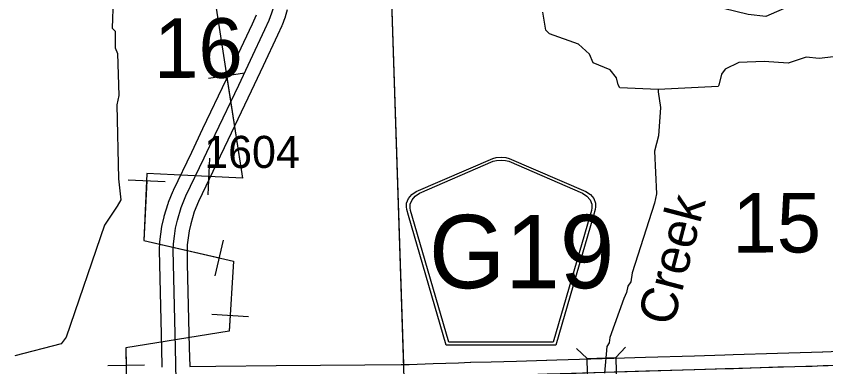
# Model space of a CAD drawing. Extents: x 23.6 to 68.7, y -63 to -29.
# Drawn here: x 52.625 to 54.39, y -36.462 to -35.698 of the extents above; entities that cross this region are included whole.
import ezdxf

# ---------------------------------------------------------------- set-up
doc = ezdxf.new("R2010")
doc.units = 0
for name, color, linetype in [('tdCoHydroRiver', 7, 'Continuous'), ('tdCoHydroTxtLg', 7, 'Continuous'), ('tdCoPipe', 7, 'Continuous'), ('tdCoSecRdNmbr', 7, 'Continuous'), ('tdCoSecRteBand', 7, 'Continuous'), ('tdCoSecRteCL', 7, 'Continuous'), ('tdCoSectLine', 7, 'Continuous'), ('tdCoSectLinePart', 7, 'Continuous'), ('tdCoSectNmbr', 7, 'Continuous'), ('tdCoShieldCoRte', 7, 'Continuous'), ('tdCoStrucSec', 7, 'Continuous'), ('tdCoSurfConc', 7, 'Continuous'), ('tdCoSurfGravel', 7, 'Continuous')]:
    doc.layers.add(name, color=color, linetype=linetype)

msp = doc.modelspace()

# ---------------------------------------------------------------- linework, layer by layer
at = {"layer": 'tdCoHydroRiver'}
for points in [[(54.4255, -35.7374), (54.4213, -35.6554), (54.4181, -35.6522), (54.3992, -35.6525), (54.3647, -35.6734), (54.3111, -35.6757), (54.2593, -35.6984), (54.2213, -35.6941), (54.1675, -35.6806), (54.1547, -35.665), (54.1417, -35.6415), (54.1428, -35.602), (54.1475, -35.5925), (54.1519, -35.5703), (54.1717, -35.5101), (54.2024, -35.4418), (54.221, -35.41), (54.2223, -35.3895)], [(52.8632, -35.5137), (52.8561, -35.5801), (52.8472, -35.626), (52.8366, -35.6608), (52.8342, -35.724), (52.8406, -35.7302), (52.841, -35.7665), (52.8459, -35.7791), (52.8486, -35.8706), (52.8442, -35.8912), (52.8477, -36.0522), (52.853, -36.0979), (52.8453, -36.1122), (52.8174, -36.1536), (52.7336, -36.3977), (52.7228, -36.412), (52.6221, -36.4385)], [(54.0245, -35.8576), (53.9408, -35.8539), (53.9375, -35.8476), (53.9342, -35.8319), (53.9197, -35.8147), (53.8833, -35.7994), (53.8751, -35.7805), (53.8512, -35.7587), (53.7878, -35.7358), (53.7798, -35.728), (53.773, -35.6887)], [(54.4255, -35.7374), (54.4226, -35.758), (54.4103, -35.7834), (54.4072, -35.7866), (54.3756, -35.7901), (54.3472, -35.7873), (54.3079, -35.8004), (54.2557, -35.7963), (54.2005, -35.7986), (54.1707, -35.8132), (54.163, -35.8243), (54.1569, -35.8481), (54.1554, -35.8512), (54.0245, -35.8576)], [(54.0245, -35.8576), (54.0245, -35.8623), (54.0297, -35.897), (54.0257, -35.9586), (54.0166, -35.9919), (54.021, -36.085), (54.0165, -36.1055), (53.9679, -36.2577), (53.9649, -36.2767), (53.9587, -36.2862), (53.9558, -36.3004), (53.9496, -36.3131), (53.9191, -36.3988), (53.9177, -36.4098), (53.913, -36.4178), (53.9074, -36.4763)]]:
    msp.add_lwpolyline(points, dxfattribs=at)
at = {"layer": 'tdCoPipe'}
for p, q in [((53.044, -35.8331), (53.1232, -35.8208)), ((53.0464, -36.0073), (53.0427, -36.0874)), ((52.8694, -36.0545), (52.9495, -36.0583)), ((53.0591, -36.2641), (53.077, -36.186)), ((53.0513, -36.3479), (53.1313, -36.3529)), ((52.8247, -36.4594), (52.9049, -36.4582))]:
    msp.add_line(p, q, dxfattribs=at)
for points in [[(52.4125, -33.3783), (52.4125, -33.9227), (53.0838, -33.9227), (53.0838, -35.2802), (53.0129, -35.3697), (53.1181, -36.0507), (52.9101, -36.041), (52.9033, -36.1872), (53.0987, -36.2321), (53.0891, -36.3846), (52.8642, -36.4209), (52.9072, -39.2537), (53.109, -39.3713), (52.8864, -39.8114), (52.675, -39.81), (52.6969, -41.5585), (52.9567, -41.8295), (52.963, -43.8767), (53.2559, -43.8758), (53.257, -44.2366), (53.3311, -44.4201), (53.4237, -44.4145), (53.4283, -45.5761)], [(53.0836, -35.8269), (53.1182, -36.0507), (53.0446, -36.0473)], [(52.9095, -36.0564), (52.9034, -36.1872), (53.0681, -36.225)], [(53.0913, -36.3504), (53.0891, -36.3846), (52.8642, -36.4209), (52.8648, -36.4588)]]:
    msp.add_lwpolyline(points, dxfattribs=at)
at = {"layer": 'tdCoSecRteBand'}
for points in [[(53.2161, -35.6839), (53.2114, -35.6992), (53.2111, -35.7002), (53.2107, -35.7011), (53.2047, -35.7168), (53.2044, -35.7177), (53.204, -35.7185), (53.1947, -35.7389), (53.1946, -35.7391), (53.1946, -35.7393), (53.1633, -35.8061), (53.1633, -35.8062), (53.1633, -35.8062), (53.1374, -35.861), (53.1374, -35.861), (53.1373, -35.8611), (53.0861, -35.9683), (53.062, -36.0196), (53.0619, -36.0197), (53.0619, -36.0197), (53.0226, -36.1019), (53.0133, -36.1246), (53.0056, -36.1502), (53.0018, -36.1659), (52.9997, -36.1811), (52.9977, -36.1963), (52.9974, -36.2072), (52.998, -36.2381), (53.0023, -36.4204), (53.0033, -36.462)], [(52.9433, -36.4633), (52.9423, -36.4218), (52.9423, -36.4218), (52.9423, -36.4218), (52.938, -36.2394), (52.938, -36.2394), (52.938, -36.2393), (52.9374, -36.2077), (52.9373, -36.2069), (52.9374, -36.2061), (52.9378, -36.1929), (52.9379, -36.1915), (52.938, -36.1901), (52.9402, -36.1733), (52.9402, -36.1731), (52.9402, -36.1729), (52.9426, -36.1561), (52.9428, -36.1546), (52.9432, -36.1532), (52.9475, -36.1354), (52.9477, -36.1345), (52.9479, -36.1337), (52.9563, -36.1059), (52.9567, -36.1045), (52.9573, -36.1032), (52.9674, -36.0784), (52.9677, -36.0776), (52.9681, -36.0768), (53.0077, -35.9939), (53.0318, -35.9427), (53.0319, -35.9426), (53.0319, -35.9426), (53.0832, -35.8353), (53.109, -35.7806), (53.1401, -35.714), (53.149, -35.6945)], [(53.0033, -36.462), (53.0605, -36.4612), (53.0605, -36.4612), (53.0605, -36.4612), (53.1917, -36.4597), (53.1917, -36.4597), (53.1918, -36.4597), (53.3849, -36.4578), (53.385, -36.4578), (53.385, -36.4578), (53.464, -36.4571), (53.4815, -36.457), (53.5339, -36.4555), (53.589, -36.4535), (53.6152, -36.4522), (53.6157, -36.4522), (53.6162, -36.4522), (53.6606, -36.4514), (53.6606, -36.4514), (53.6606, -36.4514), (53.7158, -36.4504), (53.7815, -36.4479), (53.7817, -36.4479), (53.7819, -36.4479), (53.804, -36.4474), (53.9276, -36.4435), (53.9277, -36.4435), (53.9277, -36.4435), (53.9972, -36.4413), (54.1041, -36.4381), (54.1041, -36.4381), (54.1042, -36.4381), (54.1699, -36.4362), (54.1701, -36.4362), (54.1702, -36.4362), (54.1884, -36.4359), (54.2848, -36.4325), (54.285, -36.4325), (54.2852, -36.4325), (54.359, -36.4308), (54.383, -36.4295), (54.3834, -36.4295), (54.3837, -36.4295), (54.438, -36.4278)]]:
    msp.add_lwpolyline(points, dxfattribs=at)
at = {"layer": 'tdCoSecRteCL'}
for points in [[(52.974, -36.4925), (52.9723, -36.4211), (52.968, -36.2387), (52.9674, -36.207), (52.9678, -36.1939), (52.9699, -36.1771), (52.9723, -36.1603), (52.9766, -36.1424), (52.985, -36.1146), (52.9952, -36.0898), (53.0348, -36.0068), (53.059, -35.9555), (53.1103, -35.8481), (53.1361, -35.7934), (53.1674, -35.7266), (53.1767, -35.7061), (53.1827, -35.6904), (53.1874, -35.6751), (53.1913, -35.6574), (53.1943, -35.6386), (53.1961, -35.6184), (53.1967, -35.5992), (53.1965, -35.5339), (53.1953, -35.4933)], [(52.974, -36.4925), (52.9861, -36.4922), (53.0609, -36.4912), (53.1921, -36.4897), (53.3852, -36.4878), (53.4642, -36.4871), (53.4821, -36.4869), (53.5348, -36.4855), (53.5902, -36.4835), (53.6167, -36.4822), (53.6611, -36.4814), (53.7167, -36.4804), (53.7826, -36.4779), (53.8048, -36.4774), (53.9286, -36.4735), (53.9981, -36.4713), (54.105, -36.468), (54.1708, -36.4662), (54.1892, -36.4659), (54.2858, -36.4625), (54.3602, -36.4608), (54.3846, -36.4595), (54.4619, -36.457), (54.4689, -36.4568)]]:
    msp.add_lwpolyline(points, dxfattribs=at)
at = {"layer": 'tdCoSectLine'}
for points in [[(53.4374, -35.4871), (53.4705, -36.487)], [(53.4705, -36.487), (54.4685, -36.4573)]]:
    msp.add_lwpolyline(points, dxfattribs=at)
at = {"layer": 'tdCoSectLinePart'}
msp.add_lwpolyline([(53.4374, -35.4871), (53.4695, -36.4571)], dxfattribs=at)
at = {"layer": 'tdCoShieldCoRte'}
for points in [[(53.5624, -36.4153), (53.4804, -36.1324), (53.4765, -36.1192), (53.4758, -36.1134), (53.4758, -36.1055), (53.4801, -36.0952), (53.4873, -36.0867), (53.4969, -36.0801), (53.6642, -36.0077), (53.6717, -36.0061), (53.6821, -36.0052), (53.6925, -36.0061), (53.7001, -36.0077), (53.8673, -36.0801), (53.8769, -36.0867), (53.8842, -36.0952), (53.8884, -36.1055), (53.8884, -36.1134), (53.8877, -36.1192), (53.8838, -36.1324), (53.8019, -36.4153)], [(53.5682, -36.409), (53.4885, -36.1337), (53.4848, -36.1211), (53.4841, -36.1154), (53.4841, -36.1079), (53.4881, -36.098), (53.4951, -36.0899), (53.5043, -36.0834), (53.6649, -36.014), (53.6721, -36.0124), (53.6821, -36.0115), (53.6921, -36.0124), (53.6993, -36.014), (53.8599, -36.0834), (53.8691, -36.0899), (53.8761, -36.098), (53.8802, -36.1079), (53.8802, -36.1154), (53.8795, -36.1211), (53.8758, -36.1337), (53.796, -36.409)]]:
    msp.add_lwpolyline(points, close=True, dxfattribs=at)
at = {"layer": 'tdCoStrucSec'}
for p, q in [((53.8697, -36.444), (53.8468, -36.4226)), ((53.9322, -36.442), (53.9536, -36.4192))]:
    msp.add_line(p, q, dxfattribs=at)
msp.add_lwpolyline([(53.8697, -36.444), (53.9322, -36.442), (53.9342, -36.5046), (53.8717, -36.5066)], close=True, dxfattribs=at)
at = {"layer": 'tdCoSurfConc'}
msp.add_lwpolyline([(52.974, -36.4925), (52.9723, -36.4211), (52.968, -36.2387), (52.9674, -36.207), (52.9678, -36.1939), (52.9699, -36.1771), (52.9723, -36.1603), (52.9766, -36.1424), (52.985, -36.1146), (52.9952, -36.0898), (53.0348, -36.0068), (53.059, -35.9555), (53.1103, -35.8481), (53.1361, -35.7934), (53.1674, -35.7266), (53.1767, -35.7061), (53.1827, -35.6904), (53.1874, -35.6751), (53.1913, -35.6574), (53.1943, -35.6386), (53.1961, -35.6184), (53.1967, -35.5992), (53.1965, -35.5339), (53.1953, -35.4933)], dxfattribs=at)
at = {"layer": 'tdCoSurfGravel'}
msp.add_lwpolyline([(54.2858, -36.4625), (54.3602, -36.4608), (54.3846, -36.4595), (54.4619, -36.457), (54.4689, -36.4568), (54.478, -36.4565), (54.578, -36.4559), (54.6362, -36.4557), (54.7309, -36.4547), (54.7643, -36.4549), (54.8573, -36.4536), (54.9446, -36.4526), (55.0462, -36.4516), (55.1337, -36.4504), (55.2252, -36.4498), (55.3056, -36.4488), (55.3951, -36.4485), (55.4497, -36.4481), (55.619, -36.4444), (55.7969, -36.4424), (55.8257, -36.4416), (55.9508, -36.4399), (55.9589, -36.44)], dxfattribs=at)

# ---------------------------------------------------------------- texts
at = {"layer": 'tdCoHydroTxtLg'}
msp.add_text('Creek', height=0.08, rotation=75.3168, dxfattribs=at).set_placement((54.0567, -36.3762))
at = {"layer": 'tdCoSecRdNmbr'}
msp.add_text('1604', height=0.07, rotation=0.0407, dxfattribs=at).set_placement((53.0351, -36.0287))
at = {"layer": 'tdCoSectNmbr'}
for s, rotation, p in [('16', 0.0405, (52.9256, -35.8321)), ('15', 0.0414, (54.1866, -36.2131))]:
    msp.add_text(s, height=0.13, rotation=rotation, dxfattribs=at).set_placement(p)
at = {"layer": 'tdCoShieldCoRte'}
msp.add_text('G19', height=0.16, dxfattribs=at).set_placement((53.5248, -36.291))

doc.saveas('drawing.dxf')
